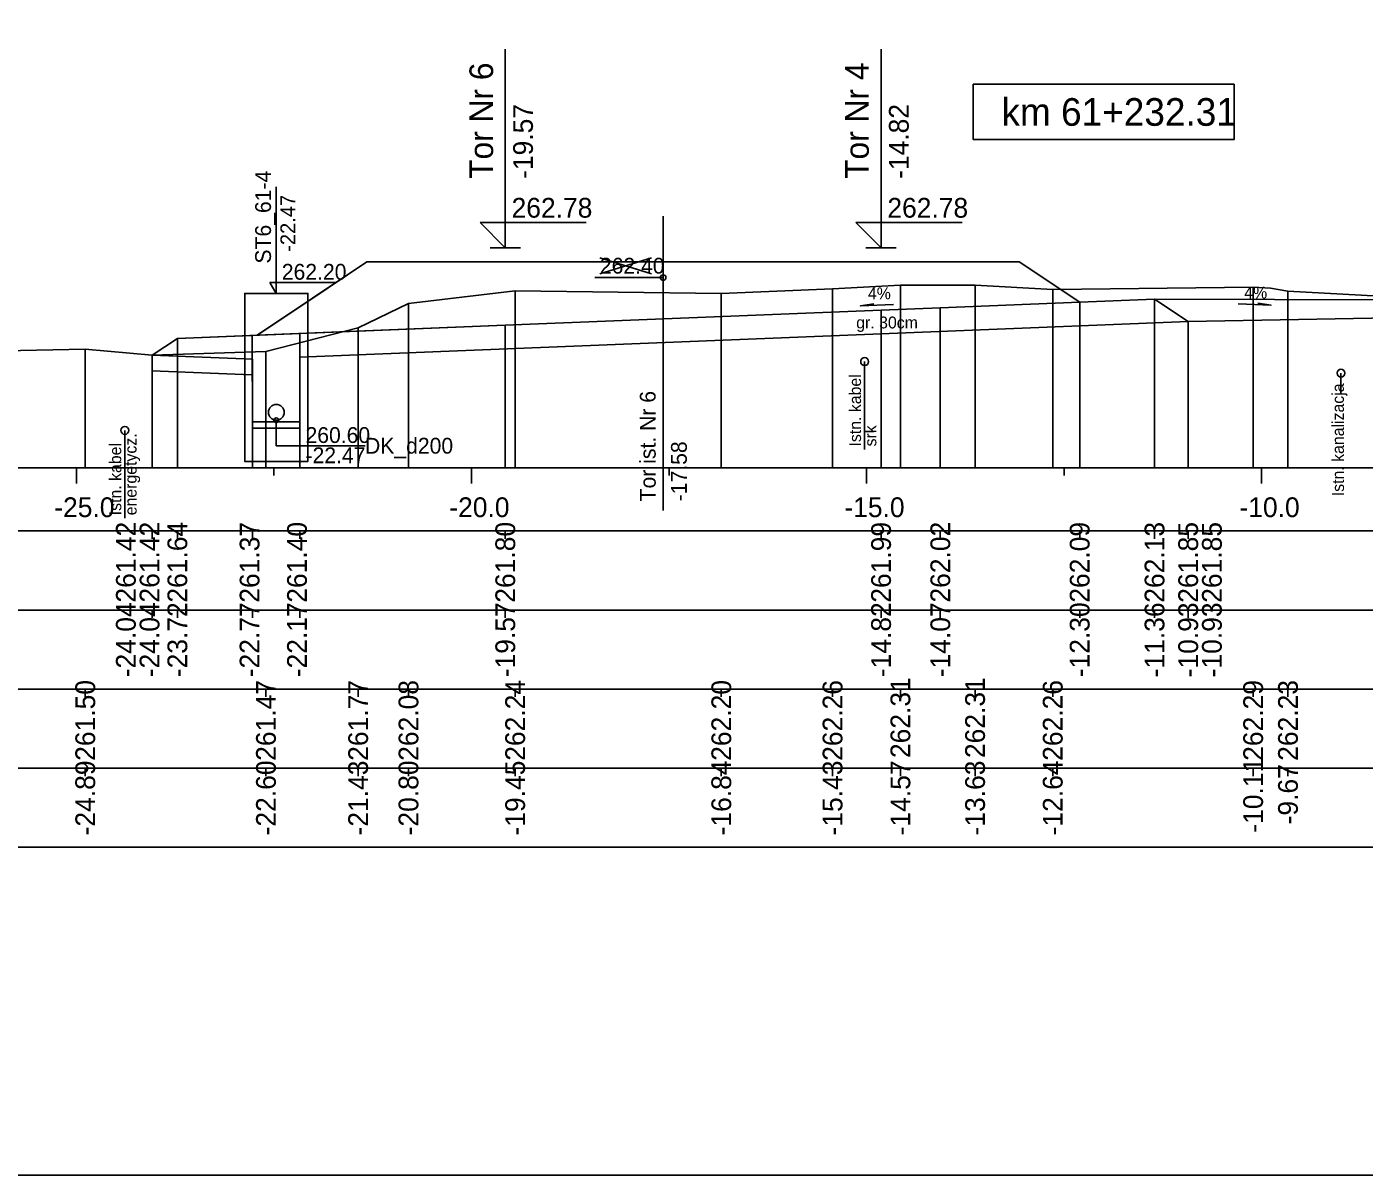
# Model space of a CAD drawing. Extents: x 6516023 to 6560129, y 5513077 to 5529206.
# Drawn here: x 6519204.83 to 6519221.76, y 5514551.66 to 5514566.18 of the extents above; entities that cross this region are included whole.
import ezdxf

# ---------------------------------------------------------------- set-up
doc = ezdxf.new("R2010")
doc.units = 0
for name, color, linetype in [('IR_default', 7, 'Continuous'), ('TOR_PRZEK_P-kable', 7, 'Continuous'), ('TOR_PRZEK_P-komponent', 7, 'Continuous'), ('TOR_PRZEK_P-odwodnienie', 7, 'Continuous'), ('TOR_PRZEK_P-opisy', 7, 'Continuous'), ('TOR_PRZEK_P-schodkowanie+wymiana', 7, 'Continuous'), ('TOR_PRZEK_P-tabelka istniejace', 7, 'Continuous'), ('TOR_PRZEK_P-tabelka projektowane', 7, 'Continuous'), ('TOR_PRZEK_P-teren istniejacy', 7, 'Continuous'), ('TOR_PRZEK_P-tory istniejace', 7, 'Continuous'), ('TOR_PRZEK_P-tory projektowane', 7, 'Continuous'), ('TOR_PRZEK_P-uklad odniesienia', 7, 'Continuous'), ('TOR_PRZEK_P-warstwa ochronna I', 7, 'Continuous'), ('TOR_PRZEK_P-warstwa ochronna II', 7, 'Continuous'), ('TOR_RAMKI-ramka+tabelka 1', 7, 'Continuous')]:
    doc.layers.add(name, color=color, linetype=linetype)

msp = doc.modelspace()

# ---------------------------------------------------------------- linework, layer by layer
at = {"layer": 'IR_default'}
msp.add_lwpolyline([(6519206.423, 5514562.031), (6519206.74, 5514562.242), (6519207.56, 5514562.275), (6519207.751, 5514562.283), (6519208.404, 5514562.718), (6519209.14, 5514563.209), (6519210.785, 5514563.209), (6519212.64, 5514563.209), (6519213.23, 5514563.209), (6519213.896, 5514563.209), (6519215.539, 5514563.209), (6519217.396, 5514563.209), (6519218.16, 5514562.699), (6519219.108, 5514562.737), (6519219.533, 5514562.454), (6519222.788, 5514562.514)], dxfattribs=at)
at = {"layer": 'TOR_PRZEK_P-kable'}
for p, q in [((6519215.438, 5514561.948), (6519215.438, 5514560.838)), ((6519221.467, 5514561.802), (6519221.467, 5514561.532)), ((6519206.075, 5514561.078), (6519206.075, 5514559.968))]:
    msp.add_line(p, q, dxfattribs=at)
for centre in [(6519215.438, 5514561.948), (6519221.467, 5514561.802), (6519206.075, 5514561.078)]:
    msp.add_circle(centre, 0.05, dxfattribs=at)
at = {"layer": 'TOR_PRZEK_P-komponent'}
msp.add_line((6519223.109, 5514562.729), (6519219.108, 5514562.737), dxfattribs=at)
msp.add_lwpolyline([(6519222.788, 5514562.514), (6519219.533, 5514562.454), (6519219.106, 5514562.737), (6519218.16, 5514562.699), (6519216.396, 5514562.629), (6519215.646, 5514562.599), (6519210.89, 5514562.408), (6519207.751, 5514562.283), (6519209.14, 5514563.209), (6519212.64, 5514563.209), (6519213.896, 5514563.209), (6519217.396, 5514563.209), (6519218.16, 5514562.699), (6519219.107, 5514562.737), (6519219.533, 5514562.454), (6519222.788, 5514562.514)], dxfattribs=at)
at = {"layer": 'TOR_PRZEK_P-odwodnienie'}
for p, q in [((6519207.992, 5514562.81), (6519207.992, 5514564.16)), ((6519207.909, 5514562.947), (6519208.749, 5514562.947)), ((6519207.992, 5514562.81), (6519207.909, 5514562.947)), ((6519208.292, 5514561.107), (6519208.288, 5514562.304)), ((6519207.692, 5514561.105), (6519207.688, 5514562.28)), ((6519208.292, 5514561.186), (6519207.692, 5514561.186)), ((6519208.292, 5514561.106), (6519207.692, 5514561.106))]:
    msp.add_line(p, q, dxfattribs=at)
for points in [[(6519207.592, 5514561.356), (6519207.592, 5514562.81), (6519208.392, 5514562.81), (6519208.392, 5514560.686), (6519207.592, 5514560.686), (6519207.592, 5514561.356)], [(6519207.992, 5514561.206), (6519207.992, 5514560.883), (6519209.117, 5514560.883)]]:
    msp.add_lwpolyline(points, dxfattribs=at)
for centre, radius in [((6519207.992, 5514561.306), 0.1), ((6519207.992, 5514561.206), 0.03)]:
    msp.add_circle(centre, radius, dxfattribs=at)
at = {"layer": 'TOR_PRZEK_P-opisy'}
for points in [[(6519215.803, 5514562.671), (6519215.385, 5514562.652), (6519215.553, 5514562.68)], [(6519220.164, 5514562.68), (6519220.582, 5514562.661), (6519220.414, 5514562.689)]]:
    msp.add_lwpolyline(points, dxfattribs=at)
at = {"layer": 'TOR_PRZEK_P-schodkowanie+wymiana'}
msp.add_line((6519207.681, 5514561.781), (6519206.415, 5514561.831), dxfattribs=at)
at = {"layer": 'TOR_PRZEK_P-tabelka istniejace'}
for p, q in [((6519205.574, 5514557.706), (6519205.574, 5514557.806)), ((6519207.861, 5514557.706), (6519207.861, 5514557.806)), ((6519209.028, 5514557.706), (6519209.028, 5514557.806)), ((6519209.665, 5514557.706), (6519209.665, 5514557.806)), ((6519211.015, 5514557.706), (6519211.015, 5514557.806)), ((6519213.624, 5514557.706), (6519213.624, 5514557.806)), ((6519215.032, 5514557.706), (6519215.032, 5514557.806)), ((6519215.891, 5514557.706), (6519215.891, 5514557.806)), ((6519216.836, 5514557.706), (6519216.836, 5514557.806)), ((6519217.819, 5514557.706), (6519217.819, 5514557.806)), ((6519220.355, 5514557.706), (6519220.355, 5514557.806)), ((6519220.796, 5514557.706), (6519220.796, 5514557.806)), ((6519186.663, 5514556.806), (6519270.463, 5514556.806)), ((6519205.574, 5514556.706), (6519205.574, 5514556.806)), ((6519207.861, 5514556.706), (6519207.861, 5514556.806)), ((6519209.028, 5514556.706), (6519209.028, 5514556.806)), ((6519209.665, 5514556.706), (6519209.665, 5514556.806)), ((6519211.015, 5514556.706), (6519211.015, 5514556.806)), ((6519213.624, 5514556.706), (6519213.624, 5514556.806)), ((6519215.032, 5514556.706), (6519215.032, 5514556.806)), ((6519215.891, 5514556.706), (6519215.891, 5514556.806)), ((6519216.836, 5514556.706), (6519216.836, 5514556.806)), ((6519217.819, 5514556.706), (6519217.819, 5514556.806)), ((6519220.355, 5514556.706), (6519220.355, 5514556.806)), ((6519220.796, 5514556.706), (6519220.796, 5514556.806))]:
    msp.add_line(p, q, dxfattribs=at)
for points in [[(6519211.015, 5514562.843), (6519211.015, 5514560.806), (6519211.015, 5514560.676), (6519211.015, 5514560.606)], [(6519213.624, 5514562.809), (6519213.624, 5514560.806), (6519213.624, 5514560.676), (6519213.624, 5514560.606)], [(6519215.032, 5514562.869), (6519215.032, 5514560.806), (6519215.032, 5514560.676), (6519215.032, 5514560.606)], [(6519215.891, 5514562.915), (6519215.891, 5514560.806), (6519215.891, 5514560.676), (6519215.891, 5514560.606)], [(6519216.836, 5514562.913), (6519216.836, 5514560.806), (6519216.836, 5514560.676), (6519216.836, 5514560.606)], [(6519217.819, 5514562.862), (6519217.819, 5514560.806), (6519217.819, 5514560.676), (6519217.819, 5514560.606)], [(6519220.355, 5514562.891), (6519220.355, 5514560.806), (6519220.355, 5514560.676), (6519220.355, 5514560.606)], [(6519220.796, 5514562.839), (6519220.796, 5514560.806), (6519220.796, 5514560.676), (6519220.796, 5514560.606)], [(6519209.665, 5514562.684), (6519209.665, 5514560.806), (6519209.665, 5514560.676), (6519209.665, 5514560.606)], [(6519209.028, 5514562.374), (6519209.028, 5514560.806), (6519209.028, 5514560.676), (6519209.028, 5514560.606)], [(6519205.574, 5514562.107), (6519205.574, 5514560.806), (6519205.574, 5514560.676), (6519205.574, 5514560.606)], [(6519207.861, 5514562.076), (6519207.861, 5514560.806), (6519207.861, 5514560.676), (6519207.861, 5514560.606)]]:
    msp.add_lwpolyline(points, dxfattribs=at)
msp.add_lwpolyline([(6519186.663, 5514557.806), (6519186.663, 5514555.806), (6519270.463, 5514555.806), (6519270.463, 5514557.806)], close=True, dxfattribs=at)
at = {"layer": 'TOR_PRZEK_P-tabelka projektowane'}
for p, q in [((6519206.423, 5514559.706), (6519206.423, 5514559.806)), ((6519206.423, 5514559.706), (6519206.423, 5514559.806)), ((6519206.74, 5514559.706), (6519206.74, 5514559.806)), ((6519207.689, 5514559.706), (6519207.689, 5514559.806)), ((6519208.289, 5514559.706), (6519208.289, 5514559.806)), ((6519210.89, 5514559.706), (6519210.89, 5514559.806)), ((6519215.646, 5514559.706), (6519215.646, 5514559.806)), ((6519216.396, 5514559.706), (6519216.396, 5514559.806)), ((6519218.16, 5514559.706), (6519218.16, 5514559.806)), ((6519219.107, 5514559.706), (6519219.107, 5514559.806)), ((6519219.533, 5514559.706), (6519219.533, 5514559.806)), ((6519219.533, 5514559.706), (6519219.533, 5514559.806)), ((6519186.663, 5514558.806), (6519270.463, 5514558.806)), ((6519206.423, 5514558.706), (6519206.423, 5514558.806)), ((6519206.423, 5514558.706), (6519206.423, 5514558.806)), ((6519206.74, 5514558.706), (6519206.74, 5514558.806)), ((6519207.689, 5514558.706), (6519207.689, 5514558.806)), ((6519208.289, 5514558.706), (6519208.289, 5514558.806)), ((6519210.89, 5514558.706), (6519210.89, 5514558.806)), ((6519215.646, 5514558.706), (6519215.646, 5514558.806)), ((6519216.396, 5514558.706), (6519216.396, 5514558.806)), ((6519218.16, 5514558.706), (6519218.16, 5514558.806)), ((6519219.107, 5514558.706), (6519219.107, 5514558.806)), ((6519219.533, 5514558.706), (6519219.533, 5514558.806)), ((6519219.533, 5514558.706), (6519219.533, 5514558.806))]:
    msp.add_line(p, q, dxfattribs=at)
for points in [[(6519218.16, 5514562.699), (6519218.16, 5514560.806), (6519218.16, 5514560.676), (6519218.16, 5514560.606)], [(6519219.107, 5514562.737), (6519219.107, 5514560.806), (6519219.107, 5514560.676), (6519219.107, 5514560.606)], [(6519215.646, 5514562.599), (6519215.646, 5514560.806), (6519215.646, 5514560.676), (6519215.646, 5514560.606)], [(6519216.396, 5514562.629), (6519216.396, 5514560.806), (6519216.396, 5514560.676), (6519216.396, 5514560.606)], [(6519210.89, 5514562.408), (6519210.89, 5514560.806), (6519210.89, 5514560.676), (6519210.89, 5514560.606)], [(6519219.533, 5514562.454), (6519219.533, 5514560.806), (6519219.533, 5514560.676), (6519219.533, 5514560.606)], [(6519219.533, 5514562.454), (6519219.533, 5514560.806), (6519219.533, 5514560.676), (6519219.533, 5514560.606)], [(6519206.74, 5514562.242), (6519206.74, 5514560.806), (6519206.74, 5514560.676), (6519206.74, 5514560.606)], [(6519206.423, 5514562.031), (6519206.423, 5514560.806), (6519206.423, 5514560.676), (6519206.423, 5514560.606)], [(6519206.423, 5514562.031), (6519206.423, 5514560.806), (6519206.423, 5514560.676), (6519206.423, 5514560.606)], [(6519207.689, 5514561.98), (6519207.689, 5514560.806), (6519207.689, 5514560.676), (6519207.689, 5514560.606)], [(6519208.289, 5514562.004), (6519208.289, 5514560.806), (6519208.289, 5514560.676), (6519208.289, 5514560.606)]]:
    msp.add_lwpolyline(points, dxfattribs=at)
msp.add_lwpolyline([(6519186.663, 5514559.806), (6519186.663, 5514557.806), (6519270.463, 5514557.806), (6519270.463, 5514559.806)], close=True, dxfattribs=at)
at = {"layer": 'TOR_PRZEK_P-teren istniejacy'}
msp.add_lwpolyline([(6519204.342, 5514562.08), (6519205.574, 5514562.107), (6519206.423, 5514562.031), (6519207.861, 5514562.076), (6519209.028, 5514562.374), (6519209.665, 5514562.684), (6519211.015, 5514562.843), (6519213.624, 5514562.809), (6519215.032, 5514562.869), (6519215.891, 5514562.915), (6519216.836, 5514562.913), (6519217.819, 5514562.862), (6519220.355, 5514562.891), (6519220.575, 5514562.877), (6519220.796, 5514562.839), (6519221.954, 5514562.776)], dxfattribs=at)
at = {"layer": 'TOR_PRZEK_P-tory istniejace'}
for p, q in [((6519212.887, 5514563.786), (6519212.887, 5514560.066)), ((6519212.088, 5514563.058), (6519212.74, 5514563.261)), ((6519212.088, 5514563.261), (6519212.74, 5514563.058)), ((6519212.888, 5514563.011), (6519212.022, 5514563.011))]:
    msp.add_line(p, q, dxfattribs=at)
msp.add_circle((6519212.888, 5514563.011), 0.035, dxfattribs=at)
at = {"layer": 'TOR_PRZEK_P-tory projektowane'}
for p, q in [((6519210.89, 5514564.266), (6519210.89, 5514565.899)), ((6519215.646, 5514564.266), (6519215.646, 5514565.899)), ((6519210.89, 5514564.266), (6519210.89, 5514563.389)), ((6519215.646, 5514564.266), (6519215.646, 5514563.389)), ((6519210.89, 5514563.389), (6519210.571, 5514563.708)), ((6519210.571, 5514563.708), (6519211.915, 5514563.708)), ((6519215.646, 5514563.389), (6519215.327, 5514563.708)), ((6519215.327, 5514563.708), (6519216.671, 5514563.708)), ((6519210.699, 5514563.389), (6519211.082, 5514563.389)), ((6519215.454, 5514563.389), (6519215.838, 5514563.389))]:
    msp.add_line(p, q, dxfattribs=at)
at = {"layer": 'TOR_PRZEK_P-uklad odniesienia'}
for p, q in [((6519190.463, 5514560.606), (6519270.463, 5514560.606)), ((6519205.463, 5514560.406), (6519205.463, 5514560.606)), ((6519207.963, 5514560.506), (6519207.963, 5514560.606)), ((6519210.463, 5514560.406), (6519210.463, 5514560.606)), ((6519212.963, 5514560.506), (6519212.963, 5514560.606)), ((6519215.463, 5514560.406), (6519215.463, 5514560.606)), ((6519217.963, 5514560.506), (6519217.963, 5514560.606)), ((6519220.463, 5514560.406), (6519220.463, 5514560.606))]:
    msp.add_line(p, q, dxfattribs=at)
msp.add_lwpolyline([(6519220.113, 5514565.456), (6519216.813, 5514565.456), (6519216.813, 5514564.756), (6519220.113, 5514564.756)], close=True, dxfattribs=at)
at = {"layer": 'TOR_PRZEK_P-warstwa ochronna I'}
for points in [[(6519208.289, 5514562.004), (6519219.533, 5514562.454)], [(6519207.689, 5514561.98), (6519206.423, 5514562.031)]]:
    msp.add_lwpolyline(points, dxfattribs=at)
at = {"layer": 'TOR_PRZEK_P-warstwa ochronna II'}
msp.add_lwpolyline([(6519206.423, 5514562.031), (6519206.74, 5514562.242), (6519210.89, 5514562.408), (6519215.646, 5514562.599), (6519216.396, 5514562.629), (6519218.16, 5514562.699), (6519219.107, 5514562.737), (6519219.533, 5514562.454), (6519222.788, 5514562.514), (6519225.58, 5514562.595), (6519226.33, 5514562.625), (6519228.077, 5514562.695), (6519229.713, 5514562.63), (6519230.463, 5514562.6), (6519233.296, 5514562.486), (6519239.227, 5514562.251)], dxfattribs=at)
at = {"layer": 'TOR_RAMKI-ramka+tabelka 1'}
msp.add_lwpolyline([(6519087.013, 5514580.156), (6519334.513, 5514580.156), (6519334.513, 5514551.656), (6519087.013, 5514551.656)], close=True, dxfattribs=at)

# ---------------------------------------------------------------- texts
at = {"layer": 'TOR_PRZEK_P-kable'}
for s, height, p in [('Istn. kabel', 0.14999, (6519215.393, 5514560.874)), ('Istn. kanalizacja', 0.14999, (6519221.505, 5514560.245)), ('srk', 0.15, (6519215.587, 5514560.875)), ('energetycz.', 0.14999, (6519206.224, 5514560.004)), ('Istn. kabel', 0.14999, (6519206.03, 5514560.004))]:
    msp.add_text(s, height=height, rotation=90.0511, dxfattribs=at).set_placement(p)
at = {"layer": 'TOR_PRZEK_P-odwodnienie'}
for s, height, rotation, p in [('ST6_61-4', 0.2, 90, (6519207.925, 5514563.188)), ('-22.47', 0.19, 90, (6519208.234, 5514563.337)), ('260.60', 0.2, 360, (6519208.362, 5514560.919)), ('DK_d200', 0.2, 360, (6519209.115, 5514560.784)), ('-22.47', 0.2, 360, (6519208.362, 5514560.663))]:
    msp.add_text(s, height=height, rotation=rotation, dxfattribs=at).set_placement(p)
msp.add_text('262.20', height=0.2, dxfattribs=at).set_placement((6519208.062, 5514562.984))
at = {"layer": 'TOR_PRZEK_P-opisy'}
for rotation, p in [(0.1515, (6519215.48, 5514562.736)), (359.8485, (6519220.243, 5514562.746))]:
    msp.add_text('4%', height=0.15, rotation=rotation, dxfattribs=at).set_placement(p)
at = {"layer": 'TOR_PRZEK_P-tabelka istniejace'}
for s, p in [('261.50', (6519205.699, 5514556.898)), ('261.47', (6519207.986, 5514556.898)), ('261.77', (6519209.153, 5514556.898)), ('262.08', (6519209.79, 5514556.898)), ('262.24', (6519211.14, 5514556.899)), ('262.20', (6519213.749, 5514556.898)), ('262.26', (6519215.157, 5514556.898)), ('262.31', (6519216.016, 5514556.933)), ('262.31', (6519216.961, 5514556.933)), ('262.26', (6519217.944, 5514556.898)), ('262.29', (6519220.48, 5514556.898)), ('262.23', (6519220.921, 5514556.898)), ('-24.89', (6519205.699, 5514555.955)), ('-22.60', (6519207.986, 5514555.955)), ('-21.43', (6519209.153, 5514555.954)), ('-20.80', (6519209.79, 5514555.955)), ('-19.45', (6519211.14, 5514555.953)), ('-16.84', (6519213.749, 5514555.955)), ('-15.43', (6519215.157, 5514555.954)), ('-14.57', (6519216.016, 5514555.955)), ('-13.63', (6519216.961, 5514555.954)), ('-12.64', (6519217.944, 5514555.955)), ('-10.11', (6519220.48, 5514555.989)), ('-9.67', (6519220.921, 5514556.094))]:
    msp.add_text(s, height=0.25, rotation=90, dxfattribs=at).set_placement(p)
at = {"layer": 'TOR_PRZEK_P-tabelka projektowane'}
for s, p in [('261.42', (6519206.213, 5514558.9)), ('261.42', (6519206.513, 5514558.9)), ('261.64', (6519206.865, 5514558.899)), ('261.37', (6519207.779, 5514558.898)), ('261.40', (6519208.379, 5514558.898)), ('261.80', (6519211.015, 5514558.898)), ('261.99', (6519215.771, 5514558.898)), ('262.02', (6519216.521, 5514558.9)), ('262.09', (6519218.285, 5514558.898)), ('262.13', (6519219.232, 5514558.898)), ('261.85', (6519219.658, 5514558.897)), ('261.85', (6519219.958, 5514558.897)), ('-24.04', (6519206.213, 5514557.955)), ('-24.04', (6519206.513, 5514557.955)), ('-23.72', (6519206.865, 5514557.956)), ('-22.77', (6519207.779, 5514557.955)), ('-22.17', (6519208.379, 5514557.955)), ('-19.57', (6519211.015, 5514557.955)), ('-14.82', (6519215.771, 5514557.956)), ('-14.07', (6519216.521, 5514557.955)), ('-12.30', (6519218.285, 5514557.955)), ('-11.36', (6519219.232, 5514557.954)), ('-10.93', (6519219.658, 5514557.954)), ('-10.93', (6519219.958, 5514557.954))]:
    msp.add_text(s, height=0.25, rotation=90, dxfattribs=at).set_placement(p)
at = {"layer": 'TOR_PRZEK_P-tory istniejace'}
msp.add_text('262.40', height=0.2, dxfattribs=at).set_placement((6519212.088, 5514563.061))
for s, rotation, p in [('Tor ist. Nr 6', 90.0511, (6519212.794, 5514560.18)), ('-17.58', 90, (6519213.188, 5514560.181))]:
    msp.add_text(s, height=0.2, rotation=rotation, dxfattribs=at).set_placement(p)
at = {"layer": 'TOR_PRZEK_P-tory projektowane'}
for s, height, p in [('Tor Nr 6', 0.3, (6519210.736, 5514564.26)), ('Tor Nr 4', 0.3, (6519215.491, 5514564.26)), ('-19.57', 0.25, (6519211.24, 5514564.259)), ('-14.82', 0.25, (6519215.996, 5514564.259))]:
    msp.add_text(s, height=height, rotation=90, dxfattribs=at).set_placement(p)
for p in [(6519210.97, 5514563.769), (6519215.726, 5514563.769)]:
    msp.add_text('262.78', height=0.25, dxfattribs=at).set_placement(p)
at = {"layer": 'TOR_PRZEK_P-uklad odniesienia'}
for s, height, p in [('km 61+232.31', 0.35, (6519217.17, 5514564.931)), ('-25.0', 0.25, (6519205.182, 5514559.981)), ('-20.0', 0.25, (6519210.182, 5514559.981)), ('-15.0', 0.25, (6519215.182, 5514559.981)), ('-10.0', 0.25, (6519220.182, 5514559.981))]:
    msp.add_text(s, height=height, dxfattribs=at).set_placement(p)
at = {"layer": 'TOR_PRZEK_P-warstwa ochronna I'}
msp.add_text('gr. 30cm', height=0.15, dxfattribs=at).set_placement((6519215.332, 5514562.368))

doc.saveas('drawing.dxf')
